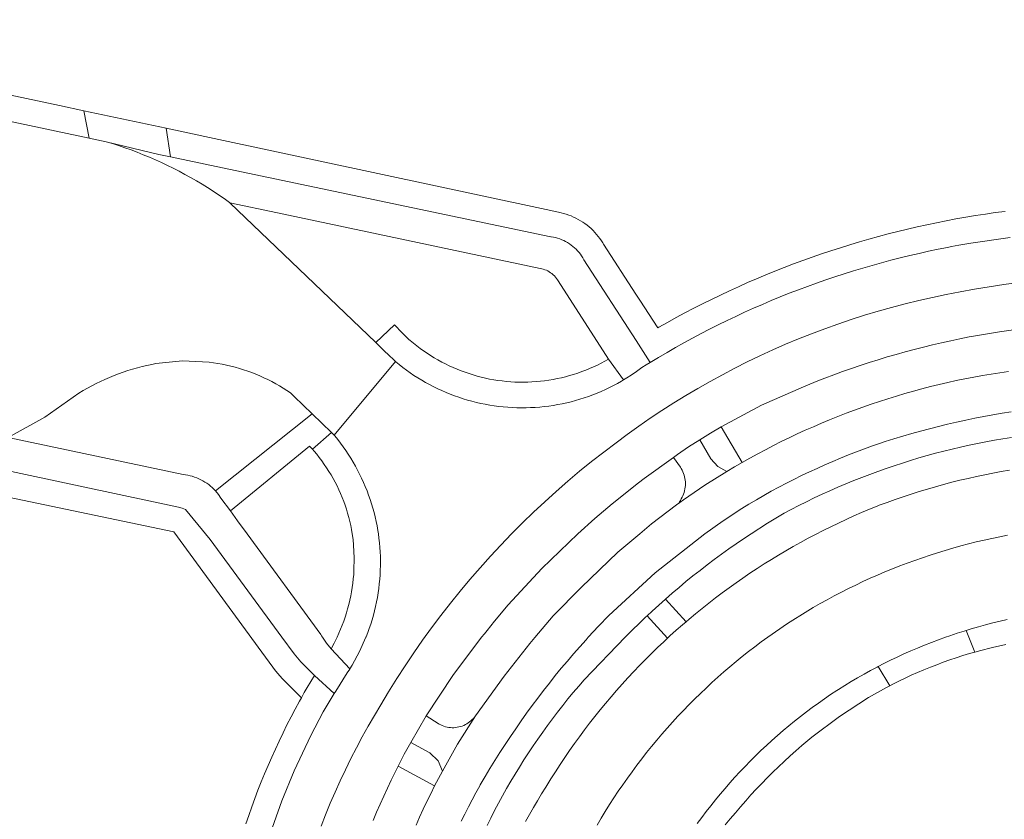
# Model space of a CAD drawing. Extents: x 146402 to 164798, y 455483 to 464134.
# Tile 358 of 575: x 157228 to 157303, y 461863 to 461924. Entities that reach past the tile are written whole.
import ezdxf

# ---------------------------------------------------------------- set-up
doc = ezdxf.new("R2010")
doc.units = 0
doc.header["$LTSCALE"] = 0.2
for name, color, linetype, lineweight in [('B-XX-VH-VERHARDING_ASFALT-GV', 252, 'CONTINUOUS', 18), ('B-XX-VH-VERHARDING_BETONSTRAATSTEEN-GV', 252, 'CONTINUOUS', 18), ('B-XX-VH-VERHARDING_TEGEL-GV', 252, 'CONTINUOUS', 18)]:
    doc.layers.add(name, color=color, linetype=linetype, lineweight=lineweight)

msp = doc.modelspace()

# ---------------------------------------------------------------- linework, layer by layer
at = {"layer": 'B-XX-VH-VERHARDING_ASFALT-GV'}
for points in [[(157303.617, 461907.412), (157300.609, 461906.967), (157300.163, 461906.893), (157299.718, 461906.816), (157299.439, 461906.764), (157299.16, 461906.71), (157298.854, 461906.652), (157298.129, 461906.508), (157297.405, 461906.356), (157296.682, 461906.196), (157295.962, 461906.029), (157295.243, 461905.854), (157294.526, 461905.671), (157293.812, 461905.48), (157293.099, 461905.282), (157292.389, 461905.076), (157291.681, 461904.862), (157290.975, 461904.64), (157290.271, 461904.411), (157289.571, 461904.175), (157288.872, 461903.93), (157288.177, 461903.679), (157287.484, 461903.419), (157286.794, 461903.153), (157286.107, 461902.878), (157285.423, 461902.597), (157284.742, 461902.308), (157284.064, 461902.012), (157283.389, 461901.708), (157282.718, 461901.397), (157282.051, 461901.079), (157281.386, 461900.753), (157280.725, 461900.421), (157280.068, 461900.081), (157279.415, 461899.735), (157278.765, 461899.381), (157278.119, 461899.02), (157277.478, 461898.652), (157276.84, 461898.277), (157276.206, 461897.896), (157275.886, 461897.7), (157275.567, 461897.502), (157275.16, 461897.204), (157274.743, 461896.919), (157274.418, 461896.711), (157274.171, 461896.561), (157274.088, 461896.511), (157274.016, 461896.469), (157273.713, 461896.298), (157273.407, 461896.135), (157273.098, 461895.978), (157272.784, 461895.829), (157272.468, 461895.687), (157272.148, 461895.552), (157271.825, 461895.425), (157271.5, 461895.305), (157271.171, 461895.192), (157270.841, 461895.088), (157270.508, 461894.991), (157270.172, 461894.901), (157269.835, 461894.82), (157269.496, 461894.746), (157269.155, 461894.68), (157268.813, 461894.622), (157268.47, 461894.572), (157268.125, 461894.53), (157267.78, 461894.495), (157267.434, 461894.469), (157267.088, 461894.451), (157266.741, 461894.44), (157266.394, 461894.438), (157266.047, 461894.444), (157265.7, 461894.457), (157265.354, 461894.479), (157265.008, 461894.508), (157264.663, 461894.546), (157264.319, 461894.591), (157263.976, 461894.645), (157263.635, 461894.706), (157263.295, 461894.775), (157262.957, 461894.852), (157262.62, 461894.937), (157262.286, 461895.03), (157261.953, 461895.13), (157261.624, 461895.238), (157261.296, 461895.353), (157260.972, 461895.476), (157260.65, 461895.606), (157260.332, 461895.744), (157260.017, 461895.889), (157259.705, 461896.041), (157259.397, 461896.201), (157259.092, 461896.367), (157258.792, 461896.541), (157258.495, 461896.721), (157258.203, 461896.908), (157257.915, 461897.102), (157257.632, 461897.302), (157257.354, 461897.509), (157257.08, 461897.723), (157256.811, 461897.942), (157256.786, 461897.963), (157252.124, 461892.354), (157252.173, 461892.3), (157252.392, 461892.03), (157252.604, 461891.754), (157252.81, 461891.474), (157253.01, 461891.189), (157253.203, 461890.9), (157253.39, 461890.606), (157253.569, 461890.308), (157253.742, 461890.006), (157253.907, 461889.7), (157254.066, 461889.391), (157254.217, 461889.078), (157254.362, 461888.761), (157254.498, 461888.441), (157254.628, 461888.119), (157254.75, 461887.793), (157254.864, 461887.464), (157254.971, 461887.133), (157255.071, 461886.8), (157255.162, 461886.464), (157255.246, 461886.127), (157255.322, 461885.787), (157255.39, 461885.446), (157255.451, 461885.104), (157255.49, 461884.85), (157255.537, 461884.505), (157255.576, 461884.159), (157255.606, 461883.813), (157255.629, 461883.465), (157255.644, 461883.118), (157255.651, 461882.77), (157255.65, 461882.422), (157255.641, 461882.074), (157255.623, 461881.726), (157255.598, 461881.379), (157255.565, 461881.033), (157255.524, 461880.687), (157255.475, 461880.343), (157255.418, 461879.999), (157255.354, 461879.657), (157255.281, 461879.317), (157255.201, 461878.978), (157255.112, 461878.642), (157255.016, 461878.307), (157254.913, 461877.975), (157254.802, 461877.645), (157254.683, 461877.318), (157254.557, 461876.994), (157254.546, 461876.967), (157254.06, 461875.888), (157253.49, 461874.85), (157253.316, 461874.567), (157253.306, 461874.551), (157253.115, 461874.257), (157252.252, 461872.866), (157252.134, 461872.675), (157251.275, 461871.29), (157250.336, 461869.495), (157249.074, 461866.803), (157248.135, 461864.519), (157246.981, 461861.226)], [(157251.137, 461862.588), (157251.476, 461863.461), (157251.83, 461864.327), (157252.198, 461865.187), (157252.582, 461866.041), (157252.98, 461866.888), (157253.393, 461867.728), (157253.821, 461868.56), (157254.262, 461869.385), (157254.718, 461870.203), (157255.188, 461871.012), (157255.672, 461871.813), (157256.275, 461872.82), (157256.896, 461873.817), (157257.534, 461874.803), (157258.19, 461875.777), (157258.862, 461876.74), (157259.551, 461877.691), (157260.256, 461878.63), (157260.978, 461879.557), (157261.715, 461880.47), (157262.469, 461881.371), (157263.238, 461882.258), (157264.022, 461883.132), (157264.822, 461883.992), (157265.636, 461884.838), (157266.465, 461885.67), (157267.309, 461886.487), (157268.166, 461887.289), (157269.038, 461888.077), (157269.923, 461888.848), (157270.821, 461889.605), (157271.732, 461890.345), (157272.656, 461891.07), (157273.593, 461891.778), (157274.452, 461892.415), (157275.321, 461893.038), (157276.202, 461893.645), (157277.092, 461894.237), (157277.993, 461894.813), (157278.904, 461895.373), (157279.824, 461895.918), (157280.754, 461896.446), (157281.693, 461896.959), (157282.64, 461897.455), (157283.596, 461897.934), (157284.56, 461898.397), (157285.532, 461898.843), (157286.512, 461899.271), (157287.499, 461899.683), (157288.493, 461900.078), (157289.493, 461900.455), (157290.5, 461900.815), (157291.514, 461901.157), (157292.532, 461901.482), (157293.557, 461901.789), (157294.586, 461902.078), (157295.621, 461902.349), (157296.66, 461902.602), (157297.703, 461902.837), (157298.75, 461903.054), (157299.801, 461903.253), (157300.908, 461903.457), (157302.018, 461903.644), (157303.131, 461903.813), (157304.247, 461903.964)], [(157304.247, 461903.964), (157303.131, 461903.813), (157302.018, 461903.644), (157300.908, 461903.457), (157299.801, 461903.253), (157298.75, 461903.054), (157297.703, 461902.837), (157296.66, 461902.602), (157295.621, 461902.349), (157294.586, 461902.078), (157293.557, 461901.789), (157292.532, 461901.482), (157291.514, 461901.157), (157290.5, 461900.815), (157289.493, 461900.455), (157288.493, 461900.078), (157287.499, 461899.683), (157286.512, 461899.271), (157285.532, 461898.843), (157284.56, 461898.397), (157283.596, 461897.934), (157282.64, 461897.455), (157281.693, 461896.959), (157280.754, 461896.446), (157279.824, 461895.918), (157278.904, 461895.373), (157277.993, 461894.813), (157277.092, 461894.237), (157276.202, 461893.645), (157275.321, 461893.038), (157274.452, 461892.415), (157273.593, 461891.778), (157272.656, 461891.07), (157271.732, 461890.345), (157270.821, 461889.605), (157269.923, 461888.848), (157269.038, 461888.077), (157268.166, 461887.289), (157267.309, 461886.487), (157266.465, 461885.67), (157265.636, 461884.838), (157264.822, 461883.992), (157264.022, 461883.132), (157263.238, 461882.258), (157262.469, 461881.371), (157261.715, 461880.47), (157260.978, 461879.557), (157260.256, 461878.63), (157259.551, 461877.691), (157258.862, 461876.74), (157258.19, 461875.777), (157257.534, 461874.803), (157256.896, 461873.817), (157256.275, 461872.82), (157255.672, 461871.813), (157255.188, 461871.012), (157254.718, 461870.203), (157254.262, 461869.385), (157253.821, 461868.56), (157253.393, 461867.728), (157252.98, 461866.888), (157252.582, 461866.041), (157252.198, 461865.187), (157251.83, 461864.327), (157251.476, 461863.461), (157251.137, 461862.588)], [(157255.102, 461863.027), (157255.361, 461863.646), (157255.627, 461864.262), (157255.901, 461864.875), (157256.182, 461865.485), (157256.471, 461866.091), (157256.766, 461866.694), (157256.994, 461867.146), (157257.469, 461868.059), (157257.961, 461868.963), (157258.542, 461869.982), (157259.143, 461870.988), (157261.153, 461874.046), (157263.358, 461876.967), (157263.564, 461877.221), (157263.771, 461877.473), (157264.349, 461878.181), (157265.368, 461879.429), (157267.953, 461882.212), (157270.684, 461884.85), (157271.974, 461886.002), (157273.293, 461887.122), (157275.296, 461888.736), (157275.741, 461889.057), (157277.965, 461890.657), (157278.287, 461890.889), (157279.123, 461891.457), (157279.97, 461892.008), (157280.779, 461892.509), (157281.599, 461892.995), (157284.686, 461894.634), (157287.886, 461896.041), (157288.178, 461896.162), (157288.841, 461896.43), (157289.507, 461896.691), (157290.176, 461896.944), (157290.847, 461897.19), (157291.521, 461897.428), (157292.198, 461897.659), (157292.878, 461897.882), (157293.56, 461898.097), (157294.244, 461898.305), (157294.931, 461898.505), (157295.619, 461898.698), (157296.31, 461898.883), (157297.003, 461899.06), (157297.698, 461899.229), (157298.395, 461899.39), (157299.093, 461899.544), (157299.793, 461899.69), (157300.495, 461899.828), (157300.662, 461899.859), (157300.829, 461899.891), (157302.8, 461900.224), (157304.78, 461900.496)], [(157303.497, 461897.208), (157302.83, 461897.111), (157302.164, 461897.005), (157301.5, 461896.892), (157300.837, 461896.771), (157300.175, 461896.641), (157299.515, 461896.505), (157298.856, 461896.36), (157298.2, 461896.207), (157297.545, 461896.047), (157296.892, 461895.879), (157296.242, 461895.703), (157295.593, 461895.519), (157294.946, 461895.328), (157294.302, 461895.129), (157293.661, 461894.923), (157293.021, 461894.709), (157292.385, 461894.487), (157291.751, 461894.258), (157291.12, 461894.021), (157290.491, 461893.777), (157289.866, 461893.525), (157289.244, 461893.266), (157288.624, 461893), (157288.008, 461892.726), (157287.396, 461892.445), (157286.786, 461892.157), (157286.181, 461891.861), (157285.578, 461891.558), (157284.979, 461891.249), (157284.385, 461890.932), (157283.793, 461890.608), (157283.206, 461890.277), (157282.619, 461889.937), (157282.037, 461889.59), (157280.366, 461888.542), (157278.732, 461887.436), (157278.454, 461887.228), (157278.201, 461887.039), (157276.291, 461885.608), (157275.396, 461884.85), (157273.732, 461883.441), (157270.929, 461880.769), (157268.81, 461878.601), (157267.42, 461876.95), (157267.04, 461876.498), (157265.071, 461874.003), (157262.886, 461870.993), (157261.529, 461868.819), (157260.369, 461866.774), (157260.068, 461866.212), (157259.774, 461865.647), (157259.477, 461865.059), (157259.187, 461864.467), (157258.905, 461863.872), (157258.63, 461863.274), (157258.361, 461862.672)], [(157261.804, 461862.967), (157262.071, 461863.513), (157262.345, 461864.056), (157262.626, 461864.594), (157262.914, 461865.129), (157263.209, 461865.661), (157263.255, 461865.741), (157263.62, 461866.363), (157263.992, 461866.98), (157264.37, 461867.594), (157264.755, 461868.203), (157265.148, 461868.808), (157265.546, 461869.409), (157265.952, 461870.005), (157266.364, 461870.596), (157266.782, 461871.183), (157267.207, 461871.766), (157267.639, 461872.343), (157268.076, 461872.916), (157268.521, 461873.484), (157268.971, 461874.046), (157269.428, 461874.604), (157269.891, 461875.157), (157270.359, 461875.704), (157270.834, 461876.247), (157271.315, 461876.784), (157271.482, 461876.967), (157272.263, 461877.808), (157273.058, 461878.634), (157276.585, 461881.885), (157280.354, 461884.85), (157281.746, 461885.831), (157283.165, 461886.773), (157283.722, 461887.11), (157284.283, 461887.44), (157284.848, 461887.763), (157285.418, 461888.079), (157285.99, 461888.388), (157286.567, 461888.69), (157287.148, 461888.984), (157287.731, 461889.272), (157288.319, 461889.553), (157288.91, 461889.826), (157289.504, 461890.092), (157290.101, 461890.35), (157290.702, 461890.602), (157291.305, 461890.846), (157291.912, 461891.082), (157292.521, 461891.311), (157293.133, 461891.532), (157293.748, 461891.746), (157294.085, 461891.86), (157294.759, 461892.072), (157295.435, 461892.277), (157296.114, 461892.474), (157296.794, 461892.664), (157297.477, 461892.845), (157298.162, 461893.019), (157298.849, 461893.185), (157299.537, 461893.344), (157300.228, 461893.494), (157300.92, 461893.637), (157301.613, 461893.772), (157302.308, 461893.899), (157303.005, 461894.018), (157303.703, 461894.13)]]:
    msp.add_lwpolyline(points, dxfattribs=at)
for points in [[(157280.811, 461890.553), (157279.97, 461892.008), (157279.123, 461891.457), (157278.287, 461890.889), (157277.965, 461890.657), (157278.493, 461889.921), (157278.565, 461889.808), (157278.63, 461889.69), (157278.689, 461889.569), (157278.74, 461889.445), (157278.783, 461889.318), (157278.819, 461889.189), (157278.847, 461889.058), (157278.867, 461888.925), (157278.879, 461888.791), (157278.883, 461888.657), (157278.879, 461888.523), (157278.867, 461888.389), (157278.848, 461888.256), (157278.82, 461888.125), (157278.785, 461887.995), (157278.742, 461887.868), (157278.691, 461887.744), (157278.633, 461887.623), (157278.568, 461887.505), (157278.496, 461887.392), (157278.418, 461887.283), (157278.414, 461887.278), (157278.454, 461887.228), (157278.732, 461887.436), (157280.366, 461888.542), (157282.037, 461889.59), (157281.349, 461889.977)], [(157261.529, 461868.819), (157262.886, 461870.993), (157262.809, 461870.889), (157262.727, 461870.789), (157262.638, 461870.695), (157262.543, 461870.606), (157262.443, 461870.524), (157262.339, 461870.447), (157262.229, 461870.378), (157262.116, 461870.315), (157261.999, 461870.259), (157261.879, 461870.211), (157261.756, 461870.17), (157261.631, 461870.137), (157261.504, 461870.111), (157261.375, 461870.094), (157261.246, 461870.084), (157261.117, 461870.083), (157260.987, 461870.089), (157260.858, 461870.104), (157260.731, 461870.126), (157260.605, 461870.156), (157260.481, 461870.194), (157260.359, 461870.24), (157260.241, 461870.293), (157260.126, 461870.352), (157260.048, 461870.399), (157259.143, 461870.988), (157258.542, 461869.982), (157257.961, 461868.963), (157259.42, 461868.161), (157260.038, 461867.566), (157260.369, 461866.774)]]:
    msp.add_lwpolyline(points, close=True, dxfattribs=at)
at = {"layer": 'B-XX-VH-VERHARDING_BETONSTRAATSTEEN-GV'}
for points in [[(157227.29, 461892.185), (157230.081, 461893.718), (157232.676, 461895.563), (157232.998, 461895.754), (157233.324, 461895.938), (157233.654, 461896.115), (157233.988, 461896.284), (157234.325, 461896.447), (157234.666, 461896.603), (157235.01, 461896.751), (157235.356, 461896.891), (157235.706, 461897.025), (157236.059, 461897.15), (157236.414, 461897.269), (157236.772, 461897.379), (157237.132, 461897.482), (157237.494, 461897.578), (157237.858, 461897.665), (157238.224, 461897.745), (157238.546, 461897.808), (157240.577, 461898.007), (157242.615, 461897.908), (157242.946, 461897.864), (157243.276, 461897.811), (157243.605, 461897.751), (157243.932, 461897.683), (157244.258, 461897.607), (157244.581, 461897.523), (157244.903, 461897.432), (157245.222, 461897.333), (157245.538, 461897.226), (157245.853, 461897.112), (157246.164, 461896.99), (157246.472, 461896.861), (157246.777, 461896.725), (157247.079, 461896.581), (157247.377, 461896.43), (157247.672, 461896.272), (157247.962, 461896.107), (157248.249, 461895.935), (157248.531, 461895.757), (157248.795, 461895.581), (157249.085, 461895.3), (157250.456, 461893.971), (157251.919, 461892.553), (157252.124, 461892.354), (157256.786, 461897.963), (157256.157, 461898.567), (157256.062, 461898.657), (157255.291, 461899.396), (157244.188, 461910.049), (157244.146, 461910.079), (157243.737, 461910.369), (157243.324, 461910.652), (157242.906, 461910.928), (157242.484, 461911.198), (157242.058, 461911.461), (157241.628, 461911.717), (157241.193, 461911.966), (157240.755, 461912.208), (157240.313, 461912.443), (157239.867, 461912.671), (157239.417, 461912.892), (157238.964, 461913.106), (157238.508, 461913.312), (157238.049, 461913.511), (157237.586, 461913.703), (157237.12, 461913.887), (157236.652, 461914.064), (157236.18, 461914.234), (157235.706, 461914.395), (157235.23, 461914.549), (157234.751, 461914.696), (157233.467, 461914.968), (157199.946, 461922.062)], [(157219.186, 461891.359), (157240.264, 461886.867), (157240.536, 461886.804), (157240.793, 461886.697), (157242.69, 461884.402), (157248.139, 461876.967), (157249.069, 461875.698), (157249.581, 461875.099), (157250.629, 461874.048), (157252.134, 461872.675), (157252.252, 461872.866), (157253.115, 461874.257), (157253.306, 461874.551), (157253.316, 461874.567), (157251.896, 461876.096), (157251.544, 461876.517), (157251.232, 461876.967), (157251.164, 461877.077), (157251.099, 461877.189), (157245.49, 461884.85), (157244.766, 461885.839), (157244.218, 461886.588), (157243.503, 461887.564), (157243.308, 461887.846), (157243.089, 461888.11), (157242.968, 461888.238), (157242.841, 461888.36), (157242.708, 461888.476), (157242.57, 461888.586), (157242.428, 461888.69), (157242.281, 461888.787), (157242.13, 461888.878), (157241.974, 461888.961), (157241.815, 461889.038), (157241.653, 461889.107), (157241.488, 461889.168), (157241.32, 461889.222), (157241.15, 461889.269), (157240.978, 461889.308), (157240.805, 461889.338), (157240.63, 461889.361), (157240.623, 461889.362), (157227.29, 461892.185)], [(157303.574, 461889.689), (157302.94, 461889.58), (157302.307, 461889.464), (157301.676, 461889.339), (157301.046, 461889.207), (157300.418, 461889.066), (157299.792, 461888.918), (157299.168, 461888.763), (157298.545, 461888.599), (157297.925, 461888.428), (157297.307, 461888.249), (157296.691, 461888.062), (157296.078, 461887.868), (157295.466, 461887.666), (157294.858, 461887.457), (157294.252, 461887.24), (157293.649, 461887.016), (157293.488, 461886.954), (157292.89, 461886.711), (157292.295, 461886.46), (157291.703, 461886.202), (157291.114, 461885.937), (157290.529, 461885.664), (157289.947, 461885.384), (157289.369, 461885.097), (157288.794, 461884.803), (157288.223, 461884.502), (157287.655, 461884.194), (157287.092, 461883.878), (157286.532, 461883.556), (157285.977, 461883.227), (157285.425, 461882.891), (157284.878, 461882.548), (157284.335, 461882.198), (157283.797, 461881.842), (157283.263, 461881.479), (157282.733, 461881.109), (157282.208, 461880.734), (157281.688, 461880.351), (157281.173, 461879.962), (157280.662, 461879.567), (157280.156, 461879.165), (157279.656, 461878.757), (157279.16, 461878.343), (157278.933, 461878.148), (157278.67, 461877.923), (157278.185, 461877.497), (157277.705, 461877.065), (157277.516, 461876.891), (157277.231, 461876.627), (157276.762, 461876.183), (157276.298, 461875.733), (157275.841, 461875.278), (157275.388, 461874.817), (157274.942, 461874.35), (157274.501, 461873.878), (157274.067, 461873.401), (157273.638, 461872.918), (157273.215, 461872.43), (157272.799, 461871.937), (157272.388, 461871.438), (157271.984, 461870.935), (157271.586, 461870.426), (157271.194, 461869.913), (157270.809, 461869.395), (157270.43, 461868.872), (157270.058, 461868.344), (157269.692, 461867.812), (157269.333, 461867.275), (157268.98, 461866.734), (157268.635, 461866.189), (157268.564, 461866.076), (157268.238, 461865.563), (157267.919, 461865.046), (157267.606, 461864.525), (157267.301, 461863.999), (157267.002, 461863.47), (157266.71, 461862.937)], [(157272.153, 461862.665), (157272.463, 461863.189), (157272.779, 461863.709), (157273.103, 461864.224), (157273.433, 461864.735), (157273.769, 461865.242), (157274.113, 461865.744), (157274.462, 461866.242), (157274.819, 461866.735), (157275.182, 461867.223), (157275.551, 461867.707), (157275.927, 461868.185), (157276.308, 461868.659), (157276.696, 461869.128), (157277.091, 461869.591), (157277.491, 461870.049), (157277.897, 461870.502), (157278.309, 461870.95), (157278.727, 461871.392), (157279.151, 461871.828), (157279.58, 461872.26), (157280.016, 461872.685), (157280.456, 461873.104), (157280.902, 461873.518), (157281.354, 461873.926), (157281.811, 461874.327), (157282.273, 461874.723), (157282.74, 461875.113), (157283.212, 461875.496), (157283.69, 461875.874), (157284.172, 461876.244), (157284.659, 461876.609), (157285.151, 461876.967), (157286.662, 461878.007), (157288.212, 461878.986), (157288.615, 461879.223), (157289.145, 461879.527), (157289.679, 461879.824), (157290.216, 461880.113), (157290.757, 461880.396), (157291.302, 461880.672), (157291.851, 461880.94), (157292.403, 461881.201), (157292.958, 461881.455), (157293.516, 461881.701), (157294.078, 461881.941), (157294.643, 461882.173), (157295.211, 461882.397), (157295.782, 461882.614), (157296.355, 461882.823), (157296.931, 461883.025), (157297.51, 461883.22), (157298.092, 461883.407), (157298.675, 461883.586), (157299.261, 461883.757), (157299.85, 461883.921), (157300.44, 461884.077), (157301.032, 461884.225), (157301.626, 461884.366), (157302.222, 461884.499), (157302.82, 461884.624), (157303.419, 461884.741)], [(157303.419, 461884.741), (157302.82, 461884.624), (157302.222, 461884.499), (157301.626, 461884.366), (157301.032, 461884.225), (157300.44, 461884.077), (157299.85, 461883.921), (157299.261, 461883.757), (157298.675, 461883.586), (157298.092, 461883.407), (157297.51, 461883.22), (157296.931, 461883.025), (157296.355, 461882.823), (157295.782, 461882.614), (157295.211, 461882.397), (157294.643, 461882.173), (157294.078, 461881.941), (157293.516, 461881.701), (157292.958, 461881.455), (157292.403, 461881.201), (157291.851, 461880.94), (157291.302, 461880.672), (157290.757, 461880.396), (157290.216, 461880.113), (157289.679, 461879.824), (157289.145, 461879.527), (157288.615, 461879.223), (157288.212, 461878.986), (157286.662, 461878.007), (157285.151, 461876.967), (157284.659, 461876.609), (157284.172, 461876.244), (157283.69, 461875.874), (157283.212, 461875.496), (157282.74, 461875.113), (157282.273, 461874.723), (157281.811, 461874.327), (157281.354, 461873.926), (157280.902, 461873.518), (157280.456, 461873.104), (157280.016, 461872.685), (157279.58, 461872.26), (157279.151, 461871.828), (157278.727, 461871.392), (157278.309, 461870.95), (157277.897, 461870.502), (157277.491, 461870.049), (157277.091, 461869.591), (157276.696, 461869.128), (157276.308, 461868.659), (157275.927, 461868.185), (157275.551, 461867.707), (157275.182, 461867.223), (157274.819, 461866.735), (157274.462, 461866.242), (157274.113, 461865.744), (157273.769, 461865.242), (157273.433, 461864.735), (157273.103, 461864.224), (157272.779, 461863.709), (157272.463, 461863.189), (157272.153, 461862.665)], [(157279.786, 461862.784), (157280.122, 461863.242), (157280.464, 461863.695), (157280.813, 461864.144), (157281.168, 461864.587), (157281.529, 461865.026), (157281.897, 461865.459), (157282.27, 461865.887), (157282.65, 461866.31), (157283.035, 461866.727), (157283.426, 461867.139), (157283.823, 461867.545), (157284.226, 461867.946), (157284.634, 461868.341), (157285.048, 461868.73), (157285.467, 461869.113), (157285.892, 461869.491), (157286.322, 461869.862), (157286.757, 461870.227), (157287.197, 461870.587), (157287.642, 461870.939), (157288.092, 461871.286), (157288.547, 461871.626), (157289.006, 461871.96), (157289.471, 461872.287), (157289.94, 461872.608), (157290.413, 461872.922), (157290.541, 461873.003), (157291.021, 461873.304), (157291.506, 461873.598), (157291.995, 461873.885), (157292.488, 461874.165), (157292.985, 461874.438), (157293.486, 461874.704), (157293.562, 461874.743), (157293.991, 461874.963), (157294.499, 461875.215), (157295.01, 461875.46), (157295.525, 461875.697), (157296.044, 461875.927), (157296.565, 461876.15), (157297.09, 461876.365), (157297.617, 461876.573), (157298.148, 461876.774), (157298.681, 461876.967), (157299.03, 461877.089), (157299.568, 461877.269), (157300.108, 461877.442), (157300.269, 461877.491), (157300.651, 461877.608), (157301.195, 461877.765), (157301.742, 461877.915), (157302.292, 461878.058), (157302.843, 461878.192), (157303.396, 461878.319)]]:
    msp.add_lwpolyline(points, dxfattribs=at)
for points in [[(157239.333, 461915.716), (157233.061, 461917.057), (157233.467, 461914.968), (157234.751, 461914.696), (157238.762, 461913.721), (157239.652, 461913.535)], [(157238.762, 461913.721), (157234.751, 461914.696), (157235.23, 461914.549), (157235.706, 461914.395), (157236.18, 461914.234), (157236.652, 461914.064), (157237.12, 461913.887), (157237.586, 461913.703), (157238.049, 461913.511), (157238.508, 461913.312), (157238.964, 461913.106), (157239.417, 461912.892), (157239.867, 461912.671), (157240.313, 461912.443), (157240.755, 461912.208), (157241.193, 461911.966), (157241.628, 461911.717), (157242.058, 461911.461), (157242.484, 461911.198), (157242.906, 461910.928), (157243.324, 461910.652), (157243.737, 461910.369), (157244.146, 461910.079), (157244.188, 461910.049), (157247.82, 461909.28), (157267.815, 461905.045), (157267.937, 461905.022), (157268.057, 461904.99), (157268.175, 461904.952), (157268.29, 461904.905), (157268.402, 461904.852), (157268.51, 461904.791), (157268.615, 461904.723), (157268.714, 461904.649), (157268.809, 461904.569), (157268.898, 461904.482), (157268.981, 461904.39), (157269.058, 461904.293), (157269.129, 461904.191), (157269.184, 461904.102), (157273.031, 461898.147), (157274.171, 461896.561), (157274.418, 461896.711), (157274.743, 461896.919), (157275.16, 461897.204), (157275.567, 461897.502), (157275.886, 461897.7), (157276.206, 461897.896), (157275.131, 461899.557), (157271.149, 461905.711), (157271.066, 461905.855), (157270.976, 461905.994), (157270.88, 461906.129), (157270.777, 461906.259), (157270.668, 461906.384), (157270.554, 461906.504), (157270.433, 461906.617), (157270.307, 461906.725), (157270.177, 461906.827), (157270.041, 461906.923), (157269.901, 461907.011), (157269.757, 461907.093), (157269.609, 461907.168), (157269.457, 461907.236), (157269.303, 461907.296), (157269.146, 461907.348), (157268.986, 461907.393), (157268.825, 461907.431), (157268.662, 461907.46), (157268.636, 461907.464), (157243.609, 461912.706), (157239.652, 461913.535)], [(157300.936, 461875.846), (157300.269, 461877.491), (157300.108, 461877.442), (157299.568, 461877.269), (157299.03, 461877.089), (157298.681, 461876.967), (157298.148, 461876.774), (157297.617, 461876.573), (157297.09, 461876.365), (157296.565, 461876.15), (157296.044, 461875.927), (157295.525, 461875.697), (157295.01, 461875.46), (157294.499, 461875.215), (157293.991, 461874.963), (157293.562, 461874.743), (157294.457, 461873.276), (157294.669, 461873.386), (157295.138, 461873.621), (157295.611, 461873.849), (157296.087, 461874.07), (157296.567, 461874.283), (157297.05, 461874.489), (157297.536, 461874.688), (157298.024, 461874.879), (157298.516, 461875.063), (157299.011, 461875.239), (157299.508, 461875.408), (157300.007, 461875.569), (157300.509, 461875.723)]]:
    msp.add_lwpolyline(points, close=True, dxfattribs=at)
at = {"layer": 'B-XX-VH-VERHARDING_TEGEL-GV'}
for points in [[(157205.319, 461922.942), (157200.407, 461923.983), (157199.946, 461922.062), (157233.467, 461914.968), (157233.061, 461917.057), (157231.197, 461917.456)], [(157257.3, 461900.147), (157256.715, 461900.747), (157255.291, 461899.396), (157256.062, 461898.657), (157256.157, 461898.567), (157256.786, 461897.963), (157256.811, 461897.942), (157257.08, 461897.723), (157257.354, 461897.509), (157257.632, 461897.302), (157257.915, 461897.102), (157258.203, 461896.908), (157258.495, 461896.721), (157258.792, 461896.541), (157259.092, 461896.367), (157259.397, 461896.201), (157259.705, 461896.041), (157260.017, 461895.889), (157260.332, 461895.744), (157260.65, 461895.606), (157260.972, 461895.476), (157261.296, 461895.353), (157261.624, 461895.238), (157261.953, 461895.13), (157262.286, 461895.03), (157262.62, 461894.937), (157262.957, 461894.852), (157263.295, 461894.775), (157263.635, 461894.706), (157263.976, 461894.645), (157264.319, 461894.591), (157264.663, 461894.546), (157265.008, 461894.508), (157265.354, 461894.479), (157265.7, 461894.457), (157266.047, 461894.444), (157266.394, 461894.438), (157266.741, 461894.44), (157267.088, 461894.451), (157267.434, 461894.469), (157267.78, 461894.495), (157268.125, 461894.53), (157268.47, 461894.572), (157268.813, 461894.622), (157269.155, 461894.68), (157269.496, 461894.746), (157269.835, 461894.82), (157270.172, 461894.901), (157270.508, 461894.991), (157270.841, 461895.088), (157271.171, 461895.192), (157271.5, 461895.305), (157271.825, 461895.425), (157272.148, 461895.552), (157272.468, 461895.687), (157272.784, 461895.829), (157273.098, 461895.978), (157273.407, 461896.135), (157273.713, 461896.298), (157274.016, 461896.469), (157274.088, 461896.511), (157274.171, 461896.561), (157273.031, 461898.147), (157272.749, 461897.988), (157272.462, 461897.837), (157272.172, 461897.692), (157271.879, 461897.555), (157271.582, 461897.425), (157271.283, 461897.303), (157270.98, 461897.188), (157270.675, 461897.08), (157270.367, 461896.98), (157270.056, 461896.887), (157269.744, 461896.803), (157269.429, 461896.726), (157269.113, 461896.657), (157268.795, 461896.595), (157268.475, 461896.542), (157268.155, 461896.496), (157267.833, 461896.459), (157267.51, 461896.429), (157267.187, 461896.407), (157266.864, 461896.394), (157266.54, 461896.388), (157266.216, 461896.39), (157265.892, 461896.4), (157265.569, 461896.419), (157265.246, 461896.445), (157264.924, 461896.479), (157264.603, 461896.521), (157264.283, 461896.571), (157263.964, 461896.629), (157263.647, 461896.695), (157263.332, 461896.769), (157263.019, 461896.85), (157262.707, 461896.939), (157262.398, 461897.036), (157262.091, 461897.141), (157261.788, 461897.252), (157261.486, 461897.372), (157261.188, 461897.499), (157260.894, 461897.633), (157260.602, 461897.774), (157260.315, 461897.923), (157260.03, 461898.078), (157259.75, 461898.241), (157259.474, 461898.41), (157259.203, 461898.586), (157258.935, 461898.769), (157258.673, 461898.959), (157258.415, 461899.154), (157258.162, 461899.356), (157257.914, 461899.565), (157257.818, 461899.648)], [(157251.919, 461892.553), (157250.456, 461893.971), (157243.089, 461888.11), (157243.308, 461887.846), (157243.503, 461887.564), (157244.218, 461886.588), (157250.255, 461891.509), (157250.469, 461891.279)], [(157252.124, 461892.354), (157251.919, 461892.553), (157250.469, 461891.279), (157250.589, 461891.141), (157250.794, 461890.896), (157250.992, 461890.646), (157251.185, 461890.392), (157251.37, 461890.132), (157251.549, 461889.868), (157251.722, 461889.6), (157251.888, 461889.327), (157252.046, 461889.05), (157252.198, 461888.77), (157252.343, 461888.485), (157252.481, 461888.197), (157252.611, 461887.906), (157252.734, 461887.612), (157252.849, 461887.314), (157252.957, 461887.014), (157253.058, 461886.711), (157253.151, 461886.406), (157253.236, 461886.098), (157253.313, 461885.789), (157253.383, 461885.477), (157253.445, 461885.165), (157253.499, 461884.85), (157253.561, 461884.411), (157253.607, 461883.97), (157253.648, 461883.017), (157253.633, 461882.063), (157253.612, 461881.753), (157253.582, 461881.422), (157253.544, 461881.093), (157253.499, 461880.764), (157253.445, 461880.436), (157253.383, 461880.11), (157253.314, 461879.786), (157253.236, 461879.463), (157253.152, 461879.142), (157253.059, 461878.824), (157252.959, 461878.507), (157252.85, 461878.194), (157252.735, 461877.882), (157252.612, 461877.574), (157252.482, 461877.269), (157252.344, 461876.967), (157252.128, 461876.528), (157251.896, 461876.096), (157253.316, 461874.567), (157253.49, 461874.85), (157254.06, 461875.888), (157254.546, 461876.967), (157254.557, 461876.994), (157254.683, 461877.318), (157254.802, 461877.645), (157254.913, 461877.975), (157255.016, 461878.307), (157255.112, 461878.642), (157255.201, 461878.978), (157255.281, 461879.317), (157255.354, 461879.657), (157255.418, 461879.999), (157255.475, 461880.343), (157255.524, 461880.687), (157255.565, 461881.033), (157255.598, 461881.379), (157255.623, 461881.726), (157255.641, 461882.074), (157255.65, 461882.422), (157255.651, 461882.77), (157255.644, 461883.118), (157255.629, 461883.465), (157255.606, 461883.813), (157255.576, 461884.159), (157255.537, 461884.505), (157255.49, 461884.85), (157255.451, 461885.104), (157255.39, 461885.446), (157255.322, 461885.787), (157255.246, 461886.127), (157255.162, 461886.464), (157255.071, 461886.8), (157254.971, 461887.133), (157254.864, 461887.464), (157254.75, 461887.793), (157254.628, 461888.119), (157254.498, 461888.441), (157254.362, 461888.761), (157254.217, 461889.078), (157254.066, 461889.391), (157253.907, 461889.7), (157253.742, 461890.006), (157253.569, 461890.308), (157253.39, 461890.606), (157253.203, 461890.9), (157253.01, 461891.189), (157252.81, 461891.474), (157252.604, 461891.754), (157252.392, 461892.03), (157252.173, 461892.3)], [(157283.206, 461890.277), (157281.599, 461892.995), (157280.779, 461892.509), (157279.97, 461892.008), (157280.811, 461890.553), (157281.349, 461889.977), (157282.037, 461889.59), (157282.619, 461889.937)], [(157278.933, 461878.148), (157277.364, 461879.881), (157277.358, 461879.876), (157276.847, 461879.421), (157276.341, 461878.96), (157275.954, 461878.599), (157277.516, 461876.891), (157277.705, 461877.065), (157278.185, 461877.497), (157278.67, 461877.923)], [(157259.42, 461868.161), (157257.961, 461868.963), (157257.469, 461868.059), (157256.994, 461867.146), (157259.774, 461865.647), (157260.068, 461866.212), (157260.369, 461866.774), (157260.038, 461867.566)]]:
    msp.add_lwpolyline(points, close=True, dxfattribs=at)
for points in [[(157303.223, 461909.394), (157302.473, 461909.294), (157301.725, 461909.186), (157300.977, 461909.071), (157300.231, 461908.947), (157299.486, 461908.815), (157298.743, 461908.676), (157298.001, 461908.529), (157297.261, 461908.374), (157296.522, 461908.211), (157295.785, 461908.04), (157295.05, 461907.861), (157294.317, 461907.675), (157293.586, 461907.481), (157292.857, 461907.279), (157292.13, 461907.07), (157291.406, 461906.853), (157290.684, 461906.628), (157289.964, 461906.395), (157289.247, 461906.155), (157288.532, 461905.908), (157287.82, 461905.653), (157287.111, 461905.39), (157286.404, 461905.12), (157285.7, 461904.842), (157285, 461904.557), (157284.302, 461904.265), (157283.608, 461903.965), (157282.917, 461903.658), (157282.229, 461903.344), (157281.544, 461903.022), (157280.863, 461902.693), (157280.185, 461902.357), (157279.511, 461902.014), (157278.841, 461901.664), (157278.174, 461901.306), (157277.512, 461900.942), (157276.853, 461900.57), (157276.775, 461900.526), (157275.415, 461902.622), (157275.113, 461903.087), (157272.638, 461906.902), (157272.586, 461906.99), (157272.477, 461907.159), (157272.363, 461907.324), (157272.241, 461907.485), (157272.114, 461907.64), (157271.98, 461907.791), (157271.841, 461907.935), (157271.695, 461908.075), (157271.545, 461908.208), (157271.389, 461908.335), (157271.228, 461908.456), (157271.063, 461908.571), (157270.893, 461908.678), (157270.719, 461908.779), (157270.541, 461908.873), (157270.36, 461908.96), (157270.175, 461909.04), (157269.987, 461909.112), (157269.797, 461909.176), (157269.604, 461909.233), (157269.409, 461909.282), (157269.212, 461909.324), (157267.917, 461909.601), (157242.977, 461914.936), (157239.333, 461915.716), (157239.652, 461913.535), (157243.609, 461912.706), (157268.636, 461907.464), (157268.662, 461907.46), (157268.825, 461907.431), (157268.986, 461907.393), (157269.146, 461907.348), (157269.303, 461907.296), (157269.457, 461907.236), (157269.609, 461907.168), (157269.757, 461907.093), (157269.901, 461907.011), (157270.041, 461906.923), (157270.177, 461906.827), (157270.307, 461906.725), (157270.433, 461906.617), (157270.554, 461906.504), (157270.668, 461906.384), (157270.777, 461906.259), (157270.88, 461906.129), (157270.976, 461905.994), (157271.066, 461905.855), (157271.149, 461905.711), (157275.131, 461899.557), (157276.206, 461897.896), (157276.84, 461898.277), (157277.478, 461898.652), (157278.119, 461899.02), (157278.765, 461899.381), (157279.415, 461899.735), (157280.068, 461900.081), (157280.725, 461900.421), (157281.386, 461900.753), (157282.051, 461901.079), (157282.718, 461901.397), (157283.389, 461901.708), (157284.064, 461902.012), (157284.742, 461902.308), (157285.423, 461902.597), (157286.107, 461902.878), (157286.794, 461903.153), (157287.484, 461903.419), (157288.177, 461903.679), (157288.872, 461903.93), (157289.571, 461904.175), (157290.271, 461904.411), (157290.975, 461904.64), (157291.681, 461904.862), (157292.389, 461905.076), (157293.099, 461905.282), (157293.812, 461905.48), (157294.526, 461905.671), (157295.243, 461905.854), (157295.962, 461906.029), (157296.682, 461906.196), (157297.405, 461906.356), (157298.129, 461906.508), (157298.854, 461906.652), (157299.16, 461906.71), (157299.439, 461906.764), (157299.718, 461906.816), (157300.163, 461906.893), (157300.609, 461906.967), (157303.617, 461907.412)], [(157303.703, 461894.13), (157303.005, 461894.018), (157302.308, 461893.899), (157301.613, 461893.772), (157300.92, 461893.637), (157300.228, 461893.494), (157299.537, 461893.344), (157298.849, 461893.185), (157298.162, 461893.019), (157297.477, 461892.845), (157296.794, 461892.664), (157296.114, 461892.474), (157295.435, 461892.277), (157294.759, 461892.072), (157294.085, 461891.86), (157293.748, 461891.746), (157293.133, 461891.532), (157292.521, 461891.311), (157291.912, 461891.082), (157291.305, 461890.846), (157290.702, 461890.602), (157290.101, 461890.35), (157289.504, 461890.092), (157288.91, 461889.826), (157288.319, 461889.553), (157287.731, 461889.272), (157287.148, 461888.984), (157286.567, 461888.69), (157285.99, 461888.388), (157285.418, 461888.079), (157284.848, 461887.763), (157284.283, 461887.44), (157283.722, 461887.11), (157283.165, 461886.773), (157281.746, 461885.831), (157280.354, 461884.85), (157276.585, 461881.885), (157273.058, 461878.634), (157272.263, 461877.808), (157271.482, 461876.967), (157271.315, 461876.784), (157270.834, 461876.247), (157270.359, 461875.704), (157269.891, 461875.157), (157269.428, 461874.604), (157268.971, 461874.046), (157268.521, 461873.484), (157268.076, 461872.916), (157267.639, 461872.343), (157267.207, 461871.766), (157266.782, 461871.183), (157266.364, 461870.596), (157265.952, 461870.005), (157265.546, 461869.409), (157265.148, 461868.808), (157264.755, 461868.203), (157264.37, 461867.594), (157263.992, 461866.98), (157263.62, 461866.363), (157263.255, 461865.741), (157263.209, 461865.661), (157262.914, 461865.129), (157262.626, 461864.594), (157262.345, 461864.056), (157262.071, 461863.513), (157261.804, 461862.967)], [(157263.772, 461862.636), (157264.056, 461863.206), (157264.348, 461863.772), (157264.646, 461864.335), (157264.951, 461864.894), (157265.263, 461865.449), (157265.583, 461866), (157265.909, 461866.547), (157266.242, 461867.09), (157266.582, 461867.628), (157266.928, 461868.163), (157267.281, 461868.692), (157267.641, 461869.218), (157268.007, 461869.739), (157268.38, 461870.255), (157268.76, 461870.767), (157269.145, 461871.273), (157269.538, 461871.775), (157269.936, 461872.272), (157270.341, 461872.764), (157270.751, 461873.251), (157271.168, 461873.732), (157274.289, 461876.967), (157274.511, 461877.198), (157274.856, 461877.542), (157275.346, 461878.021), (157275.841, 461878.493), (157275.954, 461878.599), (157276.341, 461878.96), (157276.847, 461879.421), (157277.358, 461879.876), (157277.364, 461879.881), (157277.875, 461880.325), (157278.397, 461880.768), (157278.924, 461881.205), (157279.456, 461881.635), (157279.993, 461882.059), (157280.534, 461882.477), (157281.081, 461882.889), (157281.633, 461883.294), (157282.189, 461883.693), (157282.75, 461884.085), (157283.315, 461884.471), (157283.885, 461884.85), (157285.135, 461885.649), (157286.406, 461886.416), (157286.93, 461886.693), (157287.515, 461886.994), (157288.102, 461887.287), (157288.694, 461887.573), (157289.289, 461887.852), (157289.887, 461888.123), (157290.488, 461888.387), (157291.093, 461888.644), (157291.701, 461888.894), (157292.311, 461889.136), (157292.925, 461889.37), (157293.541, 461889.597), (157294.16, 461889.817), (157294.782, 461890.029), (157295.406, 461890.233), (157296.033, 461890.43), (157296.662, 461890.619), (157297.293, 461890.801), (157297.927, 461890.975), (157298.563, 461891.141), (157299.2, 461891.299), (157299.839, 461891.45), (157300.481, 461891.592), (157301.124, 461891.727), (157301.768, 461891.854), (157302.414, 461891.974), (157303.062, 461892.085), (157303.71, 461892.188)], [(157225.694, 461887.969), (157239.906, 461884.986), (157246.606, 461875.844), (157247.443, 461874.703), (157247.579, 461874.517), (157247.813, 461874.243), (157248.184, 461873.809), (157249.624, 461872.365), (157249.845, 461872.76), (157250.069, 461873.154), (157250.629, 461874.048), (157249.581, 461875.099), (157249.069, 461875.698), (157248.139, 461876.967), (157242.69, 461884.402), (157240.793, 461886.697), (157240.536, 461886.804), (157240.264, 461886.867), (157219.186, 461891.359)], [(157303.396, 461878.319), (157302.843, 461878.192), (157302.292, 461878.058), (157301.742, 461877.915), (157301.195, 461877.765), (157300.651, 461877.608), (157300.269, 461877.491), (157300.936, 461875.846), (157301.014, 461875.868), (157301.28, 461875.942), (157302.282, 461876.199), (157303.291, 461876.426)], [(157281.92, 461862.676), (157282.298, 461863.143), (157282.683, 461863.605), (157283.073, 461864.062), (157283.47, 461864.514), (157283.873, 461864.96), (157284.281, 461865.401), (157284.695, 461865.836), (157285.115, 461866.266), (157285.541, 461866.691), (157285.973, 461867.109), (157286.41, 461867.522), (157286.852, 461867.929), (157287.3, 461868.33), (157287.753, 461868.725), (157288.211, 461869.114), (157288.5, 461869.354), (157290.607, 461870.947), (157292.829, 461872.375), (157293.283, 461872.638), (157293.741, 461872.894), (157294.203, 461873.144), (157294.457, 461873.276), (157293.562, 461874.743), (157293.486, 461874.704), (157292.985, 461874.438), (157292.488, 461874.165), (157291.995, 461873.885), (157291.506, 461873.598), (157291.021, 461873.304), (157290.541, 461873.003), (157290.413, 461872.922), (157289.94, 461872.608), (157289.471, 461872.287), (157289.006, 461871.96), (157288.547, 461871.626), (157288.092, 461871.286), (157287.642, 461870.939), (157287.197, 461870.587), (157286.757, 461870.227), (157286.322, 461869.862), (157285.892, 461869.491), (157285.467, 461869.113), (157285.048, 461868.73), (157284.634, 461868.341), (157284.226, 461867.946), (157283.823, 461867.545), (157283.426, 461867.139), (157283.035, 461866.727), (157282.65, 461866.31), (157282.27, 461865.887), (157281.897, 461865.459), (157281.529, 461865.026), (157281.168, 461864.587), (157280.813, 461864.144), (157280.464, 461863.695), (157280.122, 461863.242), (157279.786, 461862.784)], [(157246.981, 461861.226), (157248.135, 461864.519), (157249.074, 461866.803), (157250.336, 461869.495), (157251.275, 461871.29), (157252.134, 461872.675), (157250.629, 461874.048), (157250.069, 461873.154), (157249.845, 461872.76), (157249.624, 461872.365), (157249.479, 461872.102), (157249.156, 461871.503), (157248.84, 461870.9), (157248.531, 461870.293), (157248.23, 461869.683), (157247.935, 461869.07), (157247.648, 461868.453), (157247.368, 461867.833), (157247.095, 461867.209), (157246.83, 461866.583), (157246.572, 461865.953), (157246.322, 461865.32), (157246.079, 461864.685), (157245.843, 461864.046), (157245.615, 461863.405), (157245.395, 461862.761)]]:
    msp.add_lwpolyline(points, dxfattribs=at)

doc.saveas('drawing.dxf')
